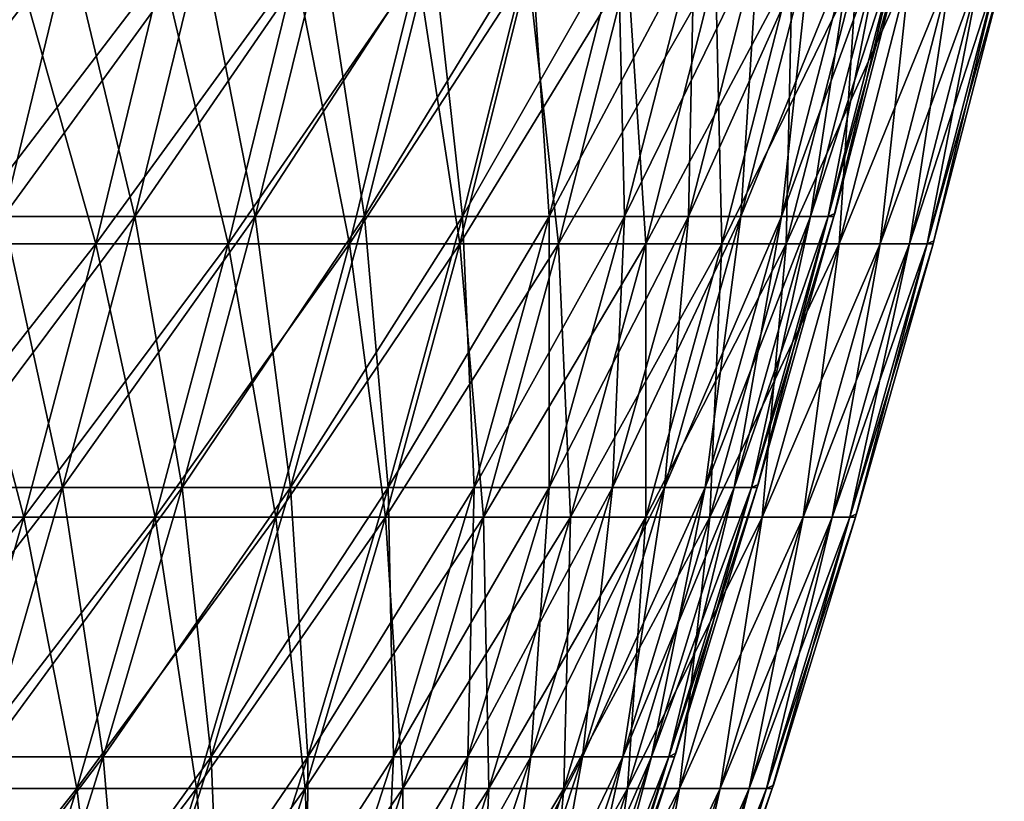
# Model space of a CAD drawing. Header units: millimetres. Extents: x -250 to 250, y -45 to 4150.
# Tile 795 of 805: x 223 to 243, y 4074 to 4089. Entities that reach past the tile are written whole.
import ezdxf

# ---------------------------------------------------------------- set-up
doc = ezdxf.new("R2010")
doc.units = ezdxf.units.MM
doc.header["$LTSCALE"] = 81.481481
for name, color, linetype in [('19', 7, 'CONTINUOUS'), ('20', 7, 'CONTINUOUS'), ('21', 7, 'CONTINUOUS'), ('22', 7, 'CONTINUOUS')]:
    doc.layers.add(name, color=color, linetype=linetype)

msp = doc.modelspace()

# ---------------------------------------------------------------- linework, layer by layer
at = {"layer": '19', "color": 7, "linetype": 'CONTINUOUS'}
for points in [[(224.977, 4084.507, -87.156), (222.186, 4084.507, -94.043), (226.271, 4089.852, -87.658), (224.977, 4084.507, -87.156)], [(226.271, 4089.852, -87.658), (222.186, 4084.507, -94.043), (223.464, 4089.852, -94.584), (226.271, 4089.852, -87.658)], [(227.554, 4084.507, -80.187), (224.977, 4084.507, -87.156), (228.863, 4089.852, -80.648), (227.554, 4084.507, -80.187)], [(228.863, 4089.852, -80.648), (224.977, 4084.507, -87.156), (226.271, 4089.852, -87.658), (228.863, 4089.852, -80.648)], [(229.915, 4084.507, -73.141), (227.554, 4084.507, -80.187), (231.238, 4089.852, -73.562), (229.915, 4084.507, -73.141)], [(231.238, 4089.852, -73.562), (227.554, 4084.507, -80.187), (228.863, 4089.852, -80.648), (231.238, 4089.852, -73.562)], [(232.059, 4084.507, -66.026), (229.915, 4084.507, -73.141), (233.393, 4089.852, -66.406), (232.059, 4084.507, -66.026)], [(233.393, 4089.852, -66.406), (229.915, 4084.507, -73.141), (231.238, 4089.852, -73.562), (233.393, 4089.852, -66.406)], [(233.982, 4084.507, -58.849), (232.059, 4084.507, -66.026), (235.328, 4089.852, -59.187), (233.982, 4084.507, -58.849)], [(235.328, 4089.852, -59.187), (232.059, 4084.507, -66.026), (233.393, 4089.852, -66.406), (235.328, 4089.852, -59.187)], [(235.683, 4084.507, -51.615), (233.982, 4084.507, -58.849), (237.039, 4089.852, -51.912), (235.683, 4084.507, -51.615)], [(237.039, 4089.852, -51.912), (233.982, 4084.507, -58.849), (235.328, 4089.852, -59.187), (237.039, 4089.852, -51.912)], [(237.161, 4084.507, -44.333), (235.683, 4084.507, -51.615), (238.525, 4089.852, -44.588), (237.161, 4084.507, -44.333)], [(238.525, 4089.852, -44.588), (235.683, 4084.507, -51.615), (237.039, 4089.852, -51.912), (238.525, 4089.852, -44.588)], [(238.414, 4084.507, -37.009), (237.161, 4084.507, -44.333), (239.785, 4089.852, -37.222), (238.414, 4084.507, -37.009)], [(239.785, 4089.852, -37.222), (237.161, 4084.507, -44.333), (238.525, 4089.852, -44.588), (239.785, 4089.852, -37.222)], [(239.44, 4084.507, -29.649), (238.414, 4084.507, -37.009), (240.817, 4089.852, -29.82), (239.44, 4084.507, -29.649)], [(240.817, 4089.852, -29.82), (238.414, 4084.507, -37.009), (239.785, 4089.852, -37.222), (240.817, 4089.852, -29.82)], [(240.24, 4084.507, -22.261), (239.44, 4084.507, -29.649), (241.622, 4089.852, -22.39), (240.24, 4084.507, -22.261)], [(241.622, 4089.852, -22.39), (239.44, 4084.507, -29.649), (240.817, 4089.852, -29.82), (241.622, 4089.852, -22.39)], [(240.811, 4084.507, -14.853), (240.24, 4084.507, -22.261), (242.196, 4089.852, -14.938), (240.811, 4084.507, -14.853)], [(242.196, 4089.852, -14.938), (240.24, 4084.507, -22.261), (241.622, 4089.852, -22.39), (242.196, 4089.852, -14.938)], [(241.154, 4084.507, -7.43), (240.811, 4084.507, -14.853), (242.542, 4089.852, -7.473), (241.154, 4084.507, -7.43)], [(242.542, 4089.852, -7.473), (240.811, 4084.507, -14.853), (242.196, 4089.852, -14.938), (242.542, 4089.852, -7.473)], [(241.285, 4084.566), (241.154, 4084.507, -7.43), (242.657, 4089.852), (241.285, 4084.566)], [(242.657, 4089.852), (241.154, 4084.507, -7.43), (242.542, 4089.852, -7.473), (242.657, 4089.852)], [(241.269, 4084.507), (241.154, 4084.507, -7.43), (241.285, 4084.566), (241.269, 4084.507)], [(223.573, 4079.194, -86.613), (220.799, 4079.194, -93.456), (224.977, 4084.507, -87.156), (223.573, 4079.194, -86.613)], [(224.977, 4084.507, -87.156), (220.799, 4079.194, -93.456), (222.186, 4084.507, -94.043), (224.977, 4084.507, -87.156)], [(226.134, 4079.194, -79.687), (223.573, 4079.194, -86.613), (227.554, 4084.507, -80.187), (226.134, 4079.194, -79.687)], [(227.554, 4084.507, -80.187), (223.573, 4079.194, -86.613), (224.977, 4084.507, -87.156), (227.554, 4084.507, -80.187)], [(228.481, 4079.194, -72.685), (226.134, 4079.194, -79.687), (229.915, 4084.507, -73.141), (228.481, 4079.194, -72.685)], [(229.915, 4084.507, -73.141), (226.134, 4079.194, -79.687), (227.554, 4084.507, -80.187), (229.915, 4084.507, -73.141)], [(230.611, 4079.194, -65.614), (228.481, 4079.194, -72.685), (232.059, 4084.507, -66.026), (230.611, 4079.194, -65.614)], [(232.059, 4084.507, -66.026), (228.481, 4079.194, -72.685), (229.915, 4084.507, -73.141), (232.059, 4084.507, -66.026)], [(232.522, 4079.194, -58.482), (230.611, 4079.194, -65.614), (233.982, 4084.507, -58.849), (232.522, 4079.194, -58.482)], [(233.982, 4084.507, -58.849), (230.611, 4079.194, -65.614), (232.059, 4084.507, -66.026), (233.982, 4084.507, -58.849)], [(234.212, 4079.194, -51.293), (232.522, 4079.194, -58.482), (235.683, 4084.507, -51.615), (234.212, 4079.194, -51.293)], [(235.683, 4084.507, -51.615), (232.522, 4079.194, -58.482), (233.982, 4084.507, -58.849), (235.683, 4084.507, -51.615)], [(235.681, 4079.194, -44.056), (234.212, 4079.194, -51.293), (237.161, 4084.507, -44.333), (235.681, 4079.194, -44.056)], [(237.161, 4084.507, -44.333), (234.212, 4079.194, -51.293), (235.683, 4084.507, -51.615), (237.161, 4084.507, -44.333)], [(236.926, 4079.194, -36.778), (235.681, 4079.194, -44.056), (238.414, 4084.507, -37.009), (236.926, 4079.194, -36.778)], [(238.414, 4084.507, -37.009), (235.681, 4079.194, -44.056), (237.161, 4084.507, -44.333), (238.414, 4084.507, -37.009)], [(237.946, 4079.194, -29.464), (236.926, 4079.194, -36.778), (239.44, 4084.507, -29.649), (237.946, 4079.194, -29.464)], [(239.44, 4084.507, -29.649), (236.926, 4079.194, -36.778), (238.414, 4084.507, -37.009), (239.44, 4084.507, -29.649)], [(238.741, 4079.194, -22.123), (237.946, 4079.194, -29.464), (240.24, 4084.507, -22.261), (238.741, 4079.194, -22.123)], [(240.24, 4084.507, -22.261), (237.946, 4079.194, -29.464), (239.44, 4084.507, -29.649), (240.24, 4084.507, -22.261)], [(239.309, 4079.194, -14.76), (238.741, 4079.194, -22.123), (240.811, 4084.507, -14.853), (239.309, 4079.194, -14.76)], [(240.811, 4084.507, -14.853), (238.741, 4079.194, -22.123), (240.24, 4084.507, -22.261), (240.811, 4084.507, -14.853)], [(239.65, 4079.194, -7.384), (239.309, 4079.194, -14.76), (241.154, 4084.507, -7.43), (239.65, 4079.194, -7.384)], [(241.154, 4084.507, -7.43), (239.309, 4079.194, -14.76), (240.811, 4084.507, -14.853), (241.154, 4084.507, -7.43)], [(239.782, 4079.257), (239.65, 4079.194, -7.384), (241.269, 4084.507), (239.782, 4079.257)], [(241.269, 4084.507), (239.65, 4079.194, -7.384), (241.154, 4084.507, -7.43), (241.269, 4084.507)], [(239.763, 4079.194), (239.65, 4079.194, -7.384), (239.782, 4079.257), (239.763, 4079.194)], [(222.06, 4073.915, -86.026), (219.305, 4073.915, -92.824), (223.573, 4079.194, -86.613), (222.06, 4073.915, -86.026)], [(223.573, 4079.194, -86.613), (219.305, 4073.915, -92.824), (220.799, 4079.194, -93.456), (223.573, 4079.194, -86.613)], [(224.604, 4073.915, -79.147), (222.06, 4073.915, -86.026), (226.134, 4079.194, -79.687), (224.604, 4073.915, -79.147)], [(226.134, 4079.194, -79.687), (222.06, 4073.915, -86.026), (223.573, 4079.194, -86.613), (226.134, 4079.194, -79.687)], [(226.934, 4073.915, -72.193), (224.604, 4073.915, -79.147), (228.481, 4079.194, -72.685), (226.934, 4073.915, -72.193)], [(228.481, 4079.194, -72.685), (224.604, 4073.915, -79.147), (226.134, 4079.194, -79.687), (228.481, 4079.194, -72.685)], [(229.05, 4073.915, -65.17), (226.934, 4073.915, -72.193), (230.611, 4079.194, -65.614), (229.05, 4073.915, -65.17)], [(230.611, 4079.194, -65.614), (226.934, 4073.915, -72.193), (228.481, 4079.194, -72.685), (230.611, 4079.194, -65.614)], [(230.948, 4073.915, -58.086), (229.05, 4073.915, -65.17), (232.522, 4079.194, -58.482), (230.948, 4073.915, -58.086)], [(232.522, 4079.194, -58.482), (229.05, 4073.915, -65.17), (230.611, 4079.194, -65.614), (232.522, 4079.194, -58.482)], [(232.627, 4073.915, -50.946), (230.948, 4073.915, -58.086), (234.212, 4079.194, -51.293), (232.627, 4073.915, -50.946)], [(234.212, 4079.194, -51.293), (230.948, 4073.915, -58.086), (232.522, 4079.194, -58.482), (234.212, 4079.194, -51.293)], [(234.086, 4073.915, -43.758), (232.627, 4073.915, -50.946), (235.681, 4079.194, -44.056), (234.086, 4073.915, -43.758)], [(235.681, 4079.194, -44.056), (232.627, 4073.915, -50.946), (234.212, 4079.194, -51.293), (235.681, 4079.194, -44.056)], [(235.323, 4073.915, -36.529), (234.086, 4073.915, -43.758), (236.926, 4079.194, -36.778), (235.323, 4073.915, -36.529)], [(236.926, 4079.194, -36.778), (234.086, 4073.915, -43.758), (235.681, 4079.194, -44.056), (236.926, 4079.194, -36.778)], [(236.336, 4073.915, -29.265), (235.323, 4073.915, -36.529), (237.946, 4079.194, -29.464), (236.336, 4073.915, -29.265)], [(237.946, 4079.194, -29.464), (235.323, 4073.915, -36.529), (236.926, 4079.194, -36.778), (237.946, 4079.194, -29.464)], [(237.125, 4073.915, -21.973), (236.336, 4073.915, -29.265), (238.741, 4079.194, -22.123), (237.125, 4073.915, -21.973)], [(238.741, 4079.194, -22.123), (236.336, 4073.915, -29.265), (237.946, 4079.194, -29.464), (238.741, 4079.194, -22.123)], [(237.689, 4073.915, -14.66), (237.125, 4073.915, -21.973), (239.309, 4079.194, -14.76), (237.689, 4073.915, -14.66)], [(239.309, 4079.194, -14.76), (237.125, 4073.915, -21.973), (238.741, 4079.194, -22.123), (239.309, 4079.194, -14.76)], [(238.028, 4073.915, -7.334), (237.689, 4073.915, -14.66), (239.65, 4079.194, -7.384), (238.028, 4073.915, -7.334)], [(239.65, 4079.194, -7.384), (237.689, 4073.915, -14.66), (239.309, 4079.194, -14.76), (239.65, 4079.194, -7.384)], [(238.163, 4073.983), (238.028, 4073.915, -7.334), (239.763, 4079.194), (238.163, 4073.983)], [(239.763, 4079.194), (238.028, 4073.915, -7.334), (239.65, 4079.194, -7.384), (239.763, 4079.194)], [(222.964, 4068.673, -78.569), (220.438, 4068.673, -85.398), (224.604, 4073.915, -79.147), (222.964, 4068.673, -78.569)], [(224.604, 4073.915, -79.147), (220.438, 4068.673, -85.398), (222.06, 4073.915, -86.026), (224.604, 4073.915, -79.147)], [(225.278, 4068.673, -71.666), (222.964, 4068.673, -78.569), (226.934, 4073.915, -72.193), (225.278, 4068.673, -71.666)], [(226.934, 4073.915, -72.193), (222.964, 4068.673, -78.569), (224.604, 4073.915, -79.147), (226.934, 4073.915, -72.193)], [(227.378, 4068.673, -64.695), (225.278, 4068.673, -71.666), (229.05, 4073.915, -65.17), (227.378, 4068.673, -64.695)], [(229.05, 4073.915, -65.17), (225.278, 4068.673, -71.666), (226.934, 4073.915, -72.193), (229.05, 4073.915, -65.17)], [(229.262, 4068.673, -57.662), (227.378, 4068.673, -64.695), (230.948, 4073.915, -58.086), (229.262, 4068.673, -57.662)], [(230.948, 4073.915, -58.086), (227.378, 4068.673, -64.695), (229.05, 4073.915, -65.17), (230.948, 4073.915, -58.086)], [(230.929, 4068.673, -50.574), (229.262, 4068.673, -57.662), (232.627, 4073.915, -50.946), (230.929, 4068.673, -50.574)], [(232.627, 4073.915, -50.946), (229.262, 4068.673, -57.662), (230.948, 4073.915, -58.086), (232.627, 4073.915, -50.946)], [(232.377, 4068.673, -43.439), (230.929, 4068.673, -50.574), (234.086, 4073.915, -43.758), (232.377, 4068.673, -43.439)], [(234.086, 4073.915, -43.758), (230.929, 4068.673, -50.574), (232.627, 4073.915, -50.946), (234.086, 4073.915, -43.758)], [(233.604, 4068.673, -36.262), (232.377, 4068.673, -43.439), (235.323, 4073.915, -36.529), (233.604, 4068.673, -36.262)], [(235.323, 4073.915, -36.529), (232.377, 4068.673, -43.439), (234.086, 4073.915, -43.758), (235.323, 4073.915, -36.529)], [(234.61, 4068.673, -29.051), (233.604, 4068.673, -36.262), (236.336, 4073.915, -29.265), (234.61, 4068.673, -29.051)], [(236.336, 4073.915, -29.265), (233.604, 4068.673, -36.262), (235.323, 4073.915, -36.529), (236.336, 4073.915, -29.265)], [(235.394, 4068.673, -21.812), (234.61, 4068.673, -29.051), (237.125, 4073.915, -21.973), (235.394, 4068.673, -21.812)], [(237.125, 4073.915, -21.973), (234.61, 4068.673, -29.051), (236.336, 4073.915, -29.265), (237.125, 4073.915, -21.973)], [(235.954, 4068.673, -14.553), (235.394, 4068.673, -21.812), (237.689, 4073.915, -14.66), (235.954, 4068.673, -14.553)], [(237.689, 4073.915, -14.66), (235.394, 4068.673, -21.812), (237.125, 4073.915, -21.973), (237.689, 4073.915, -14.66)], [(236.29, 4068.673, -7.28), (235.954, 4068.673, -14.553), (238.028, 4073.915, -7.334), (236.29, 4068.673, -7.28)], [(238.028, 4073.915, -7.334), (235.954, 4068.673, -14.553), (237.689, 4073.915, -14.66), (238.028, 4073.915, -7.334)], [(236.427, 4068.746), (236.29, 4068.673, -7.28), (238.141, 4073.915), (236.427, 4068.746)], [(238.141, 4073.915), (236.29, 4068.673, -7.28), (238.028, 4073.915, -7.334), (238.141, 4073.915)], [(238.141, 4073.915), (238.028, 4073.915, -7.334), (238.163, 4073.983), (238.141, 4073.915)]]:
    msp.add_3dface(points, dxfattribs=at)
at = {"layer": '20', "color": 7, "linetype": 'CONTINUOUS'}
for points in [[(222.186, 4084.507, 94.043), (224.977, 4084.507, 87.156), (223.464, 4089.852, 94.584), (222.186, 4084.507, 94.043)], [(223.464, 4089.852, 94.584), (224.977, 4084.507, 87.156), (226.271, 4089.852, 87.658), (223.464, 4089.852, 94.584)], [(224.977, 4084.507, 87.156), (227.554, 4084.507, 80.187), (226.271, 4089.852, 87.658), (224.977, 4084.507, 87.156)], [(226.271, 4089.852, 87.658), (227.554, 4084.507, 80.187), (228.863, 4089.852, 80.648), (226.271, 4089.852, 87.658)], [(227.554, 4084.507, 80.187), (229.915, 4084.507, 73.141), (228.863, 4089.852, 80.648), (227.554, 4084.507, 80.187)], [(228.863, 4089.852, 80.648), (229.915, 4084.507, 73.141), (231.238, 4089.852, 73.562), (228.863, 4089.852, 80.648)], [(229.915, 4084.507, 73.141), (232.059, 4084.507, 66.026), (231.238, 4089.852, 73.562), (229.915, 4084.507, 73.141)], [(231.238, 4089.852, 73.562), (232.059, 4084.507, 66.026), (233.393, 4089.852, 66.406), (231.238, 4089.852, 73.562)], [(232.059, 4084.507, 66.026), (233.982, 4084.507, 58.849), (233.393, 4089.852, 66.406), (232.059, 4084.507, 66.026)], [(233.393, 4089.852, 66.406), (233.982, 4084.507, 58.849), (235.328, 4089.852, 59.187), (233.393, 4089.852, 66.406)], [(233.982, 4084.507, 58.849), (235.683, 4084.507, 51.615), (235.328, 4089.852, 59.187), (233.982, 4084.507, 58.849)], [(235.328, 4089.852, 59.187), (235.683, 4084.507, 51.615), (237.039, 4089.852, 51.912), (235.328, 4089.852, 59.187)], [(235.683, 4084.507, 51.615), (237.161, 4084.507, 44.333), (237.039, 4089.852, 51.912), (235.683, 4084.507, 51.615)], [(237.039, 4089.852, 51.912), (237.161, 4084.507, 44.333), (238.525, 4089.852, 44.588), (237.039, 4089.852, 51.912)], [(237.161, 4084.507, 44.333), (238.414, 4084.507, 37.009), (238.525, 4089.852, 44.588), (237.161, 4084.507, 44.333)], [(238.414, 4084.507, 37.009), (239.44, 4084.507, 29.649), (239.785, 4089.852, 37.222), (238.414, 4084.507, 37.009)], [(238.525, 4089.852, 44.588), (238.414, 4084.507, 37.009), (239.785, 4089.852, 37.222), (238.525, 4089.852, 44.588)], [(239.44, 4084.507, 29.649), (240.24, 4084.507, 22.261), (240.817, 4089.852, 29.82), (239.44, 4084.507, 29.649)], [(239.785, 4089.852, 37.222), (239.44, 4084.507, 29.649), (240.817, 4089.852, 29.82), (239.785, 4089.852, 37.222)], [(240.24, 4084.507, 22.261), (240.811, 4084.507, 14.853), (241.622, 4089.852, 22.39), (240.24, 4084.507, 22.261)], [(240.817, 4089.852, 29.82), (240.24, 4084.507, 22.261), (241.622, 4089.852, 22.39), (240.817, 4089.852, 29.82)], [(240.811, 4084.507, 14.853), (241.154, 4084.507, 7.43), (242.196, 4089.852, 14.938), (240.811, 4084.507, 14.853)], [(241.622, 4089.852, 22.39), (240.811, 4084.507, 14.853), (242.196, 4089.852, 14.938), (241.622, 4089.852, 22.39)], [(241.154, 4084.507, 7.43), (241.269, 4084.507), (242.542, 4089.852, 7.473), (241.154, 4084.507, 7.43)], [(242.196, 4089.852, 14.938), (241.154, 4084.507, 7.43), (242.542, 4089.852, 7.473), (242.196, 4089.852, 14.938)], [(241.269, 4084.507), (241.285, 4084.566), (242.542, 4089.852, 7.473), (241.269, 4084.507)], [(241.285, 4084.566), (242.657, 4089.852), (242.542, 4089.852, 7.473), (241.285, 4084.566)], [(220.799, 4079.194, 93.456), (223.573, 4079.194, 86.613), (222.186, 4084.507, 94.043), (220.799, 4079.194, 93.456)], [(222.186, 4084.507, 94.043), (223.573, 4079.194, 86.613), (224.977, 4084.507, 87.156), (222.186, 4084.507, 94.043)], [(223.573, 4079.194, 86.613), (226.134, 4079.194, 79.687), (224.977, 4084.507, 87.156), (223.573, 4079.194, 86.613)], [(224.977, 4084.507, 87.156), (226.134, 4079.194, 79.687), (227.554, 4084.507, 80.187), (224.977, 4084.507, 87.156)], [(226.134, 4079.194, 79.687), (228.481, 4079.194, 72.685), (227.554, 4084.507, 80.187), (226.134, 4079.194, 79.687)], [(227.554, 4084.507, 80.187), (228.481, 4079.194, 72.685), (229.915, 4084.507, 73.141), (227.554, 4084.507, 80.187)], [(228.481, 4079.194, 72.685), (230.611, 4079.194, 65.614), (229.915, 4084.507, 73.141), (228.481, 4079.194, 72.685)], [(229.915, 4084.507, 73.141), (230.611, 4079.194, 65.614), (232.059, 4084.507, 66.026), (229.915, 4084.507, 73.141)], [(230.611, 4079.194, 65.614), (232.522, 4079.194, 58.482), (232.059, 4084.507, 66.026), (230.611, 4079.194, 65.614)], [(232.059, 4084.507, 66.026), (232.522, 4079.194, 58.482), (233.982, 4084.507, 58.849), (232.059, 4084.507, 66.026)], [(232.522, 4079.194, 58.482), (234.212, 4079.194, 51.293), (233.982, 4084.507, 58.849), (232.522, 4079.194, 58.482)], [(233.982, 4084.507, 58.849), (234.212, 4079.194, 51.293), (235.683, 4084.507, 51.615), (233.982, 4084.507, 58.849)], [(234.212, 4079.194, 51.293), (235.681, 4079.194, 44.056), (235.683, 4084.507, 51.615), (234.212, 4079.194, 51.293)], [(235.681, 4079.194, 44.056), (236.926, 4079.194, 36.778), (237.161, 4084.507, 44.333), (235.681, 4079.194, 44.056)], [(235.683, 4084.507, 51.615), (235.681, 4079.194, 44.056), (237.161, 4084.507, 44.333), (235.683, 4084.507, 51.615)], [(236.926, 4079.194, 36.778), (237.946, 4079.194, 29.464), (238.414, 4084.507, 37.009), (236.926, 4079.194, 36.778)], [(237.161, 4084.507, 44.333), (236.926, 4079.194, 36.778), (238.414, 4084.507, 37.009), (237.161, 4084.507, 44.333)], [(237.946, 4079.194, 29.464), (238.741, 4079.194, 22.123), (239.44, 4084.507, 29.649), (237.946, 4079.194, 29.464)], [(238.414, 4084.507, 37.009), (237.946, 4079.194, 29.464), (239.44, 4084.507, 29.649), (238.414, 4084.507, 37.009)], [(238.741, 4079.194, 22.123), (239.309, 4079.194, 14.76), (240.24, 4084.507, 22.261), (238.741, 4079.194, 22.123)], [(239.44, 4084.507, 29.649), (238.741, 4079.194, 22.123), (240.24, 4084.507, 22.261), (239.44, 4084.507, 29.649)], [(239.309, 4079.194, 14.76), (239.65, 4079.194, 7.384), (240.811, 4084.507, 14.853), (239.309, 4079.194, 14.76)], [(240.24, 4084.507, 22.261), (239.309, 4079.194, 14.76), (240.811, 4084.507, 14.853), (240.24, 4084.507, 22.261)], [(239.65, 4079.194, 7.384), (239.763, 4079.194), (241.154, 4084.507, 7.43), (239.65, 4079.194, 7.384)], [(240.811, 4084.507, 14.853), (239.65, 4079.194, 7.384), (241.154, 4084.507, 7.43), (240.811, 4084.507, 14.853)], [(239.763, 4079.194), (239.782, 4079.257), (241.154, 4084.507, 7.43), (239.763, 4079.194)], [(239.782, 4079.257), (241.269, 4084.507), (241.154, 4084.507, 7.43), (239.782, 4079.257)], [(220.799, 4079.194, 93.456), (222.06, 4073.915, 86.026), (223.573, 4079.194, 86.613), (220.799, 4079.194, 93.456)], [(222.06, 4073.915, 86.026), (224.604, 4073.915, 79.147), (223.573, 4079.194, 86.613), (222.06, 4073.915, 86.026)], [(223.573, 4079.194, 86.613), (224.604, 4073.915, 79.147), (226.134, 4079.194, 79.687), (223.573, 4079.194, 86.613)], [(224.604, 4073.915, 79.147), (226.934, 4073.915, 72.193), (226.134, 4079.194, 79.687), (224.604, 4073.915, 79.147)], [(226.134, 4079.194, 79.687), (226.934, 4073.915, 72.193), (228.481, 4079.194, 72.685), (226.134, 4079.194, 79.687)], [(226.934, 4073.915, 72.193), (229.05, 4073.915, 65.17), (228.481, 4079.194, 72.685), (226.934, 4073.915, 72.193)], [(228.481, 4079.194, 72.685), (229.05, 4073.915, 65.17), (230.611, 4079.194, 65.614), (228.481, 4079.194, 72.685)], [(229.05, 4073.915, 65.17), (230.948, 4073.915, 58.086), (230.611, 4079.194, 65.614), (229.05, 4073.915, 65.17)], [(230.611, 4079.194, 65.614), (230.948, 4073.915, 58.086), (232.522, 4079.194, 58.482), (230.611, 4079.194, 65.614)], [(230.948, 4073.915, 58.086), (232.627, 4073.915, 50.946), (232.522, 4079.194, 58.482), (230.948, 4073.915, 58.086)], [(232.522, 4079.194, 58.482), (232.627, 4073.915, 50.946), (234.212, 4079.194, 51.293), (232.522, 4079.194, 58.482)], [(232.627, 4073.915, 50.946), (234.086, 4073.915, 43.758), (234.212, 4079.194, 51.293), (232.627, 4073.915, 50.946)], [(234.086, 4073.915, 43.758), (235.323, 4073.915, 36.529), (235.681, 4079.194, 44.056), (234.086, 4073.915, 43.758)], [(234.212, 4079.194, 51.293), (234.086, 4073.915, 43.758), (235.681, 4079.194, 44.056), (234.212, 4079.194, 51.293)], [(235.323, 4073.915, 36.529), (236.336, 4073.915, 29.265), (236.926, 4079.194, 36.778), (235.323, 4073.915, 36.529)], [(235.681, 4079.194, 44.056), (235.323, 4073.915, 36.529), (236.926, 4079.194, 36.778), (235.681, 4079.194, 44.056)], [(236.336, 4073.915, 29.265), (237.125, 4073.915, 21.973), (237.946, 4079.194, 29.464), (236.336, 4073.915, 29.265)], [(236.926, 4079.194, 36.778), (236.336, 4073.915, 29.265), (237.946, 4079.194, 29.464), (236.926, 4079.194, 36.778)], [(237.125, 4073.915, 21.973), (237.689, 4073.915, 14.66), (238.741, 4079.194, 22.123), (237.125, 4073.915, 21.973)], [(237.946, 4079.194, 29.464), (237.125, 4073.915, 21.973), (238.741, 4079.194, 22.123), (237.946, 4079.194, 29.464)], [(237.689, 4073.915, 14.66), (238.028, 4073.915, 7.334), (239.309, 4079.194, 14.76), (237.689, 4073.915, 14.66)], [(238.741, 4079.194, 22.123), (237.689, 4073.915, 14.66), (239.309, 4079.194, 14.76), (238.741, 4079.194, 22.123)], [(238.028, 4073.915, 7.334), (238.141, 4073.915), (239.65, 4079.194, 7.384), (238.028, 4073.915, 7.334)], [(239.309, 4079.194, 14.76), (238.028, 4073.915, 7.334), (239.65, 4079.194, 7.384), (239.309, 4079.194, 14.76)], [(238.141, 4073.915), (238.163, 4073.983), (239.65, 4079.194, 7.384), (238.141, 4073.915)], [(238.163, 4073.983), (239.763, 4079.194), (239.65, 4079.194, 7.384), (238.163, 4073.983)], [(222.06, 4073.915, 86.026), (222.964, 4068.673, 78.569), (224.604, 4073.915, 79.147), (222.06, 4073.915, 86.026)], [(222.964, 4068.673, 78.569), (225.278, 4068.673, 71.666), (224.604, 4073.915, 79.147), (222.964, 4068.673, 78.569)], [(224.604, 4073.915, 79.147), (225.278, 4068.673, 71.666), (226.934, 4073.915, 72.193), (224.604, 4073.915, 79.147)], [(225.278, 4068.673, 71.666), (227.378, 4068.673, 64.695), (226.934, 4073.915, 72.193), (225.278, 4068.673, 71.666)], [(226.934, 4073.915, 72.193), (227.378, 4068.673, 64.695), (229.05, 4073.915, 65.17), (226.934, 4073.915, 72.193)], [(227.378, 4068.673, 64.695), (229.262, 4068.673, 57.662), (229.05, 4073.915, 65.17), (227.378, 4068.673, 64.695)], [(229.05, 4073.915, 65.17), (229.262, 4068.673, 57.662), (230.948, 4073.915, 58.086), (229.05, 4073.915, 65.17)], [(229.262, 4068.673, 57.662), (230.929, 4068.673, 50.574), (230.948, 4073.915, 58.086), (229.262, 4068.673, 57.662)], [(230.929, 4068.673, 50.574), (232.377, 4068.673, 43.439), (232.627, 4073.915, 50.946), (230.929, 4068.673, 50.574)], [(230.948, 4073.915, 58.086), (230.929, 4068.673, 50.574), (232.627, 4073.915, 50.946), (230.948, 4073.915, 58.086)], [(232.377, 4068.673, 43.439), (233.604, 4068.673, 36.262), (234.086, 4073.915, 43.758), (232.377, 4068.673, 43.439)], [(232.627, 4073.915, 50.946), (232.377, 4068.673, 43.439), (234.086, 4073.915, 43.758), (232.627, 4073.915, 50.946)], [(233.604, 4068.673, 36.262), (234.61, 4068.673, 29.051), (235.323, 4073.915, 36.529), (233.604, 4068.673, 36.262)], [(234.086, 4073.915, 43.758), (233.604, 4068.673, 36.262), (235.323, 4073.915, 36.529), (234.086, 4073.915, 43.758)], [(234.61, 4068.673, 29.051), (235.394, 4068.673, 21.812), (236.336, 4073.915, 29.265), (234.61, 4068.673, 29.051)], [(235.323, 4073.915, 36.529), (234.61, 4068.673, 29.051), (236.336, 4073.915, 29.265), (235.323, 4073.915, 36.529)], [(235.394, 4068.673, 21.812), (235.954, 4068.673, 14.553), (237.125, 4073.915, 21.973), (235.394, 4068.673, 21.812)], [(236.336, 4073.915, 29.265), (235.394, 4068.673, 21.812), (237.125, 4073.915, 21.973), (236.336, 4073.915, 29.265)], [(235.954, 4068.673, 14.553), (236.29, 4068.673, 7.28), (237.689, 4073.915, 14.66), (235.954, 4068.673, 14.553)], [(237.125, 4073.915, 21.973), (235.954, 4068.673, 14.553), (237.689, 4073.915, 14.66), (237.125, 4073.915, 21.973)], [(236.29, 4068.673, 7.28), (236.402, 4068.673), (238.028, 4073.915, 7.334), (236.29, 4068.673, 7.28)], [(237.689, 4073.915, 14.66), (236.29, 4068.673, 7.28), (238.028, 4073.915, 7.334), (237.689, 4073.915, 14.66)], [(236.402, 4068.673), (236.427, 4068.746), (238.028, 4073.915, 7.334), (236.402, 4068.673)], [(236.427, 4068.746), (238.141, 4073.915), (238.028, 4073.915, 7.334), (236.427, 4068.746)]]:
    msp.add_3dface(points, dxfattribs=at)
at = {"layer": '21', "color": 7, "linetype": 'CONTINUOUS'}
for points in [[(223.179, 4085.04, 86.46), (220.411, 4085.04, 93.292), (224.462, 4090.342, 86.957), (223.179, 4085.04, 86.46)], [(224.462, 4090.342, 86.957), (220.411, 4085.04, 93.292), (221.678, 4090.342, 93.828), (224.462, 4090.342, 86.957)], [(225.736, 4085.04, 79.546), (223.179, 4085.04, 86.46), (227.034, 4090.342, 80.004), (225.736, 4085.04, 79.546)], [(227.034, 4090.342, 80.004), (223.179, 4085.04, 86.46), (224.462, 4090.342, 86.957), (227.034, 4090.342, 80.004)], [(228.078, 4085.04, 72.557), (225.736, 4085.04, 79.546), (229.39, 4090.342, 72.974), (228.078, 4085.04, 72.557)], [(229.39, 4090.342, 72.974), (225.736, 4085.04, 79.546), (227.034, 4090.342, 80.004), (229.39, 4090.342, 72.974)], [(230.204, 4085.04, 65.499), (228.078, 4085.04, 72.557), (231.528, 4090.342, 65.875), (230.204, 4085.04, 65.499)], [(231.528, 4090.342, 65.875), (228.078, 4085.04, 72.557), (229.39, 4090.342, 72.974), (231.528, 4090.342, 65.875)], [(232.112, 4085.04, 58.379), (230.204, 4085.04, 65.499), (233.447, 4090.342, 58.714), (232.112, 4085.04, 58.379)], [(233.447, 4090.342, 58.714), (230.204, 4085.04, 65.499), (231.528, 4090.342, 65.875), (233.447, 4090.342, 58.714)], [(233.8, 4085.04, 51.203), (232.112, 4085.04, 58.379), (235.144, 4090.342, 51.497), (233.8, 4085.04, 51.203)], [(235.144, 4090.342, 51.497), (232.112, 4085.04, 58.379), (233.447, 4090.342, 58.714), (235.144, 4090.342, 51.497)], [(235.266, 4085.04, 43.979), (233.8, 4085.04, 51.203), (236.619, 4090.342, 44.232), (235.266, 4085.04, 43.979)], [(236.619, 4090.342, 44.232), (233.8, 4085.04, 51.203), (235.144, 4090.342, 51.497), (236.619, 4090.342, 44.232)], [(236.509, 4085.04, 36.713), (235.266, 4085.04, 43.979), (237.869, 4090.342, 36.924), (236.509, 4085.04, 36.713)], [(237.869, 4090.342, 36.924), (235.266, 4085.04, 43.979), (236.619, 4090.342, 44.232), (237.869, 4090.342, 36.924)], [(237.527, 4085.04, 29.412), (236.509, 4085.04, 36.713), (238.893, 4090.342, 29.581), (237.527, 4085.04, 29.412)], [(238.893, 4090.342, 29.581), (236.509, 4085.04, 36.713), (237.869, 4090.342, 36.924), (238.893, 4090.342, 29.581)], [(238.32, 4085.04, 22.084), (237.527, 4085.04, 29.412), (239.691, 4090.342, 22.211), (238.32, 4085.04, 22.084)], [(239.691, 4090.342, 22.211), (237.527, 4085.04, 29.412), (238.893, 4090.342, 29.581), (239.691, 4090.342, 22.211)], [(238.887, 4085.04, 14.734), (238.32, 4085.04, 22.084), (240.261, 4090.342, 14.819), (238.887, 4085.04, 14.734)], [(240.261, 4090.342, 14.819), (238.32, 4085.04, 22.084), (239.691, 4090.342, 22.211), (240.261, 4090.342, 14.819)], [(239.228, 4085.04, 7.371), (238.887, 4085.04, 14.734), (240.603, 4090.342, 7.413), (239.228, 4085.04, 7.371)], [(240.603, 4090.342, 7.413), (238.887, 4085.04, 14.734), (240.261, 4090.342, 14.819), (240.603, 4090.342, 7.413)], [(239.357, 4085.098), (239.228, 4085.04, 7.371), (240.717, 4090.342), (239.357, 4085.098)], [(240.717, 4090.342), (239.228, 4085.04, 7.371), (240.603, 4090.342, 7.413), (240.717, 4090.342)], [(224.327, 4079.77, 79.05), (221.787, 4079.77, 85.921), (225.736, 4085.04, 79.546), (224.327, 4079.77, 79.05)], [(225.736, 4085.04, 79.546), (221.787, 4079.77, 85.921), (223.179, 4085.04, 86.46), (225.736, 4085.04, 79.546)], [(226.655, 4079.77, 72.104), (224.327, 4079.77, 79.05), (228.078, 4085.04, 72.557), (226.655, 4079.77, 72.104)], [(228.078, 4085.04, 72.557), (224.327, 4079.77, 79.05), (225.736, 4085.04, 79.546), (228.078, 4085.04, 72.557)], [(228.768, 4079.77, 65.09), (226.655, 4079.77, 72.104), (230.204, 4085.04, 65.499), (228.768, 4079.77, 65.09)], [(230.204, 4085.04, 65.499), (226.655, 4079.77, 72.104), (228.078, 4085.04, 72.557), (230.204, 4085.04, 65.499)], [(230.664, 4079.77, 58.014), (228.768, 4079.77, 65.09), (232.112, 4085.04, 58.379), (230.664, 4079.77, 58.014)], [(232.112, 4085.04, 58.379), (228.768, 4079.77, 65.09), (230.204, 4085.04, 65.499), (232.112, 4085.04, 58.379)], [(232.341, 4079.77, 50.884), (230.664, 4079.77, 58.014), (233.8, 4085.04, 51.203), (232.341, 4079.77, 50.884)], [(233.8, 4085.04, 51.203), (230.664, 4079.77, 58.014), (232.112, 4085.04, 58.379), (233.8, 4085.04, 51.203)], [(233.798, 4079.77, 43.704), (232.341, 4079.77, 50.884), (235.266, 4085.04, 43.979), (233.798, 4079.77, 43.704)], [(235.266, 4085.04, 43.979), (232.341, 4079.77, 50.884), (233.8, 4085.04, 51.203), (235.266, 4085.04, 43.979)], [(235.033, 4079.77, 36.484), (233.798, 4079.77, 43.704), (236.509, 4085.04, 36.713), (235.033, 4079.77, 36.484)], [(236.509, 4085.04, 36.713), (233.798, 4079.77, 43.704), (235.266, 4085.04, 43.979), (236.509, 4085.04, 36.713)], [(236.045, 4079.77, 29.229), (235.033, 4079.77, 36.484), (237.527, 4085.04, 29.412), (236.045, 4079.77, 29.229)], [(237.527, 4085.04, 29.412), (235.033, 4079.77, 36.484), (236.509, 4085.04, 36.713), (237.527, 4085.04, 29.412)], [(236.833, 4079.77, 21.946), (236.045, 4079.77, 29.229), (238.32, 4085.04, 22.084), (236.833, 4079.77, 21.946)], [(238.32, 4085.04, 22.084), (236.045, 4079.77, 29.229), (237.527, 4085.04, 29.412), (238.32, 4085.04, 22.084)], [(237.397, 4079.77, 14.642), (236.833, 4079.77, 21.946), (238.887, 4085.04, 14.734), (237.397, 4079.77, 14.642)], [(238.887, 4085.04, 14.734), (236.833, 4079.77, 21.946), (238.32, 4085.04, 22.084), (238.887, 4085.04, 14.734)], [(237.735, 4079.77, 7.325), (237.397, 4079.77, 14.642), (239.228, 4085.04, 7.371), (237.735, 4079.77, 7.325)], [(239.228, 4085.04, 7.371), (237.397, 4079.77, 14.642), (238.887, 4085.04, 14.734), (239.228, 4085.04, 7.371)], [(237.867, 4079.832), (237.735, 4079.77, 7.325), (239.341, 4085.04), (237.867, 4079.832)], [(239.341, 4085.04), (237.735, 4079.77, 7.325), (239.228, 4085.04, 7.371), (239.341, 4085.04)], [(239.341, 4085.04), (239.228, 4085.04, 7.371), (239.357, 4085.098), (239.341, 4085.04)], [(237.848, 4079.77), (237.735, 4079.77, 7.325), (237.867, 4079.832), (237.848, 4079.77)], [(222.81, 4074.534, 78.515), (220.286, 4074.534, 85.339), (224.327, 4079.77, 79.05), (222.81, 4074.534, 78.515)], [(224.327, 4079.77, 79.05), (220.286, 4074.534, 85.339), (221.787, 4079.77, 85.921), (224.327, 4079.77, 79.05)], [(225.122, 4074.534, 71.616), (222.81, 4074.534, 78.515), (226.655, 4079.77, 72.104), (225.122, 4074.534, 71.616)], [(226.655, 4079.77, 72.104), (222.81, 4074.534, 78.515), (224.327, 4079.77, 79.05), (226.655, 4079.77, 72.104)], [(227.221, 4074.534, 64.65), (225.122, 4074.534, 71.616), (228.768, 4079.77, 65.09), (227.221, 4074.534, 64.65)], [(228.768, 4079.77, 65.09), (225.122, 4074.534, 71.616), (226.655, 4079.77, 72.104), (228.768, 4079.77, 65.09)], [(229.104, 4074.534, 57.622), (227.221, 4074.534, 64.65), (230.664, 4079.77, 58.014), (229.104, 4074.534, 57.622)], [(230.664, 4079.77, 58.014), (227.221, 4074.534, 64.65), (228.768, 4079.77, 65.09), (230.664, 4079.77, 58.014)], [(230.77, 4074.534, 50.539), (229.104, 4074.534, 57.622), (232.341, 4079.77, 50.884), (230.77, 4074.534, 50.539)], [(232.341, 4079.77, 50.884), (229.104, 4074.534, 57.622), (230.664, 4079.77, 58.014), (232.341, 4079.77, 50.884)], [(232.216, 4074.534, 43.409), (230.77, 4074.534, 50.539), (233.798, 4079.77, 43.704), (232.216, 4074.534, 43.409)], [(233.798, 4079.77, 43.704), (230.77, 4074.534, 50.539), (232.341, 4079.77, 50.884), (233.798, 4079.77, 43.704)], [(233.443, 4074.534, 36.237), (232.216, 4074.534, 43.409), (235.033, 4079.77, 36.484), (233.443, 4074.534, 36.237)], [(235.033, 4079.77, 36.484), (232.216, 4074.534, 43.409), (233.798, 4079.77, 43.704), (235.033, 4079.77, 36.484)], [(234.448, 4074.534, 29.031), (233.443, 4074.534, 36.237), (236.045, 4079.77, 29.229), (234.448, 4074.534, 29.031)], [(236.045, 4079.77, 29.229), (233.443, 4074.534, 36.237), (235.033, 4079.77, 36.484), (236.045, 4079.77, 29.229)], [(235.231, 4074.534, 21.797), (234.448, 4074.534, 29.031), (236.833, 4079.77, 21.946), (235.231, 4074.534, 21.797)], [(236.833, 4079.77, 21.946), (234.448, 4074.534, 29.031), (236.045, 4079.77, 29.229), (236.833, 4079.77, 21.946)], [(235.791, 4074.534, 14.543), (235.231, 4074.534, 21.797), (237.397, 4079.77, 14.642), (235.791, 4074.534, 14.543)], [(237.397, 4079.77, 14.642), (235.231, 4074.534, 21.797), (236.833, 4079.77, 21.946), (237.397, 4079.77, 14.642)], [(236.127, 4074.534, 7.275), (235.791, 4074.534, 14.543), (237.735, 4079.77, 7.325), (236.127, 4074.534, 7.275)], [(237.735, 4079.77, 7.325), (235.791, 4074.534, 14.543), (237.397, 4079.77, 14.642), (237.735, 4079.77, 7.325)], [(236.261, 4074.601), (236.127, 4074.534, 7.275), (237.848, 4079.77), (236.261, 4074.601)], [(237.848, 4079.77), (236.127, 4074.534, 7.275), (237.735, 4079.77, 7.325), (237.848, 4079.77)], [(236.239, 4074.534), (236.127, 4074.534, 7.275), (236.261, 4074.601), (236.239, 4074.534)], [(223.479, 4069.334, 71.094), (221.183, 4069.334, 77.942), (225.122, 4074.534, 71.616), (223.479, 4069.334, 71.094)], [(225.122, 4074.534, 71.616), (221.183, 4069.334, 77.942), (222.81, 4074.534, 78.515), (225.122, 4074.534, 71.616)], [(225.562, 4069.334, 64.178), (223.479, 4069.334, 71.094), (227.221, 4074.534, 64.65), (225.562, 4069.334, 64.178)], [(227.221, 4074.534, 64.65), (223.479, 4069.334, 71.094), (225.122, 4074.534, 71.616), (227.221, 4074.534, 64.65)], [(227.431, 4069.334, 57.201), (225.562, 4069.334, 64.178), (229.104, 4074.534, 57.622), (227.431, 4069.334, 57.201)], [(229.104, 4074.534, 57.622), (225.562, 4069.334, 64.178), (227.221, 4074.534, 64.65), (229.104, 4074.534, 57.622)], [(229.085, 4069.334, 50.17), (227.431, 4069.334, 57.201), (230.77, 4074.534, 50.539), (229.085, 4069.334, 50.17)], [(230.77, 4074.534, 50.539), (227.431, 4069.334, 57.201), (229.104, 4074.534, 57.622), (230.77, 4074.534, 50.539)], [(230.521, 4069.334, 43.092), (229.085, 4069.334, 50.17), (232.216, 4074.534, 43.409), (230.521, 4069.334, 43.092)], [(232.216, 4074.534, 43.409), (229.085, 4069.334, 50.17), (230.77, 4074.534, 50.539), (232.216, 4074.534, 43.409)], [(231.739, 4069.334, 35.973), (230.521, 4069.334, 43.092), (233.443, 4074.534, 36.237), (231.739, 4069.334, 35.973)], [(233.443, 4074.534, 36.237), (230.521, 4069.334, 43.092), (232.216, 4074.534, 43.409), (233.443, 4074.534, 36.237)], [(232.737, 4069.334, 28.819), (231.739, 4069.334, 35.973), (234.448, 4074.534, 29.031), (232.737, 4069.334, 28.819)], [(234.448, 4074.534, 29.031), (231.739, 4069.334, 35.973), (233.443, 4074.534, 36.237), (234.448, 4074.534, 29.031)], [(233.514, 4069.334, 21.638), (232.737, 4069.334, 28.819), (235.231, 4074.534, 21.797), (233.514, 4069.334, 21.638)], [(235.231, 4074.534, 21.797), (232.737, 4069.334, 28.819), (234.448, 4074.534, 29.031), (235.231, 4074.534, 21.797)], [(234.07, 4069.334, 14.437), (233.514, 4069.334, 21.638), (235.791, 4074.534, 14.543), (234.07, 4069.334, 14.437)], [(235.791, 4074.534, 14.543), (233.514, 4069.334, 21.638), (235.231, 4074.534, 21.797), (235.791, 4074.534, 14.543)], [(234.403, 4069.334, 7.222), (234.07, 4069.334, 14.437), (236.127, 4074.534, 7.275), (234.403, 4069.334, 7.222)], [(236.127, 4074.534, 7.275), (234.07, 4069.334, 14.437), (235.791, 4074.534, 14.543), (236.127, 4074.534, 7.275)], [(234.539, 4069.407), (234.403, 4069.334, 7.222), (236.239, 4074.534), (234.539, 4069.407)], [(236.239, 4074.534), (234.403, 4069.334, 7.222), (236.127, 4074.534, 7.275), (236.239, 4074.534)]]:
    msp.add_3dface(points, dxfattribs=at)
at = {"layer": '22', "color": 7, "linetype": 'CONTINUOUS'}
for points in [[(221.678, 4090.342, -93.828), (223.179, 4085.04, -86.46), (224.462, 4090.342, -86.957), (221.678, 4090.342, -93.828)], [(223.179, 4085.04, -86.46), (225.736, 4085.04, -79.546), (224.462, 4090.342, -86.957), (223.179, 4085.04, -86.46)], [(224.462, 4090.342, -86.957), (225.736, 4085.04, -79.546), (227.034, 4090.342, -80.004), (224.462, 4090.342, -86.957)], [(225.736, 4085.04, -79.546), (228.078, 4085.04, -72.557), (227.034, 4090.342, -80.004), (225.736, 4085.04, -79.546)], [(227.034, 4090.342, -80.004), (228.078, 4085.04, -72.557), (229.39, 4090.342, -72.974), (227.034, 4090.342, -80.004)], [(228.078, 4085.04, -72.557), (230.204, 4085.04, -65.499), (229.39, 4090.342, -72.974), (228.078, 4085.04, -72.557)], [(229.39, 4090.342, -72.974), (230.204, 4085.04, -65.499), (231.528, 4090.342, -65.875), (229.39, 4090.342, -72.974)], [(230.204, 4085.04, -65.499), (232.112, 4085.04, -58.379), (231.528, 4090.342, -65.875), (230.204, 4085.04, -65.499)], [(231.528, 4090.342, -65.875), (232.112, 4085.04, -58.379), (233.447, 4090.342, -58.714), (231.528, 4090.342, -65.875)], [(232.112, 4085.04, -58.379), (233.8, 4085.04, -51.203), (233.447, 4090.342, -58.714), (232.112, 4085.04, -58.379)], [(233.447, 4090.342, -58.714), (233.8, 4085.04, -51.203), (235.144, 4090.342, -51.497), (233.447, 4090.342, -58.714)], [(233.8, 4085.04, -51.203), (235.266, 4085.04, -43.979), (235.144, 4090.342, -51.497), (233.8, 4085.04, -51.203)], [(235.144, 4090.342, -51.497), (235.266, 4085.04, -43.979), (236.619, 4090.342, -44.232), (235.144, 4090.342, -51.497)], [(235.266, 4085.04, -43.979), (236.509, 4085.04, -36.713), (236.619, 4090.342, -44.232), (235.266, 4085.04, -43.979)], [(236.509, 4085.04, -36.713), (237.527, 4085.04, -29.412), (237.869, 4090.342, -36.924), (236.509, 4085.04, -36.713)], [(236.619, 4090.342, -44.232), (236.509, 4085.04, -36.713), (237.869, 4090.342, -36.924), (236.619, 4090.342, -44.232)], [(237.527, 4085.04, -29.412), (238.32, 4085.04, -22.084), (238.893, 4090.342, -29.581), (237.527, 4085.04, -29.412)], [(237.869, 4090.342, -36.924), (237.527, 4085.04, -29.412), (238.893, 4090.342, -29.581), (237.869, 4090.342, -36.924)], [(238.32, 4085.04, -22.084), (238.887, 4085.04, -14.734), (239.691, 4090.342, -22.211), (238.32, 4085.04, -22.084)], [(238.893, 4090.342, -29.581), (238.32, 4085.04, -22.084), (239.691, 4090.342, -22.211), (238.893, 4090.342, -29.581)], [(238.887, 4085.04, -14.734), (239.228, 4085.04, -7.371), (240.261, 4090.342, -14.819), (238.887, 4085.04, -14.734)], [(239.691, 4090.342, -22.211), (238.887, 4085.04, -14.734), (240.261, 4090.342, -14.819), (239.691, 4090.342, -22.211)], [(239.228, 4085.04, -7.371), (239.341, 4085.04), (240.603, 4090.342, -7.413), (239.228, 4085.04, -7.371)], [(240.261, 4090.342, -14.819), (239.228, 4085.04, -7.371), (240.603, 4090.342, -7.413), (240.261, 4090.342, -14.819)], [(239.341, 4085.04), (239.357, 4085.098), (240.603, 4090.342, -7.413), (239.341, 4085.04)], [(239.357, 4085.098), (240.717, 4090.342), (240.603, 4090.342, -7.413), (239.357, 4085.098)], [(221.787, 4079.77, -85.921), (224.327, 4079.77, -79.05), (223.179, 4085.04, -86.46), (221.787, 4079.77, -85.921)], [(223.179, 4085.04, -86.46), (224.327, 4079.77, -79.05), (225.736, 4085.04, -79.546), (223.179, 4085.04, -86.46)], [(224.327, 4079.77, -79.05), (226.655, 4079.77, -72.104), (225.736, 4085.04, -79.546), (224.327, 4079.77, -79.05)], [(225.736, 4085.04, -79.546), (226.655, 4079.77, -72.104), (228.078, 4085.04, -72.557), (225.736, 4085.04, -79.546)], [(226.655, 4079.77, -72.104), (228.768, 4079.77, -65.09), (228.078, 4085.04, -72.557), (226.655, 4079.77, -72.104)], [(228.078, 4085.04, -72.557), (228.768, 4079.77, -65.09), (230.204, 4085.04, -65.499), (228.078, 4085.04, -72.557)], [(228.768, 4079.77, -65.09), (230.664, 4079.77, -58.014), (230.204, 4085.04, -65.499), (228.768, 4079.77, -65.09)], [(230.204, 4085.04, -65.499), (230.664, 4079.77, -58.014), (232.112, 4085.04, -58.379), (230.204, 4085.04, -65.499)], [(230.664, 4079.77, -58.014), (232.341, 4079.77, -50.884), (232.112, 4085.04, -58.379), (230.664, 4079.77, -58.014)], [(232.112, 4085.04, -58.379), (232.341, 4079.77, -50.884), (233.8, 4085.04, -51.203), (232.112, 4085.04, -58.379)], [(232.341, 4079.77, -50.884), (233.798, 4079.77, -43.704), (233.8, 4085.04, -51.203), (232.341, 4079.77, -50.884)], [(233.798, 4079.77, -43.704), (235.033, 4079.77, -36.484), (235.266, 4085.04, -43.979), (233.798, 4079.77, -43.704)], [(233.8, 4085.04, -51.203), (233.798, 4079.77, -43.704), (235.266, 4085.04, -43.979), (233.8, 4085.04, -51.203)], [(235.033, 4079.77, -36.484), (236.045, 4079.77, -29.229), (236.509, 4085.04, -36.713), (235.033, 4079.77, -36.484)], [(235.266, 4085.04, -43.979), (235.033, 4079.77, -36.484), (236.509, 4085.04, -36.713), (235.266, 4085.04, -43.979)], [(236.045, 4079.77, -29.229), (236.833, 4079.77, -21.946), (237.527, 4085.04, -29.412), (236.045, 4079.77, -29.229)], [(236.509, 4085.04, -36.713), (236.045, 4079.77, -29.229), (237.527, 4085.04, -29.412), (236.509, 4085.04, -36.713)], [(236.833, 4079.77, -21.946), (237.397, 4079.77, -14.642), (238.32, 4085.04, -22.084), (236.833, 4079.77, -21.946)], [(237.527, 4085.04, -29.412), (236.833, 4079.77, -21.946), (238.32, 4085.04, -22.084), (237.527, 4085.04, -29.412)], [(237.397, 4079.77, -14.642), (237.735, 4079.77, -7.325), (238.887, 4085.04, -14.734), (237.397, 4079.77, -14.642)], [(238.32, 4085.04, -22.084), (237.397, 4079.77, -14.642), (238.887, 4085.04, -14.734), (238.32, 4085.04, -22.084)], [(237.735, 4079.77, -7.325), (237.848, 4079.77), (239.228, 4085.04, -7.371), (237.735, 4079.77, -7.325)], [(238.887, 4085.04, -14.734), (237.735, 4079.77, -7.325), (239.228, 4085.04, -7.371), (238.887, 4085.04, -14.734)], [(237.848, 4079.77), (237.867, 4079.832), (239.228, 4085.04, -7.371), (237.848, 4079.77)], [(237.867, 4079.832), (239.341, 4085.04), (239.228, 4085.04, -7.371), (237.867, 4079.832)], [(221.787, 4079.77, -85.921), (222.81, 4074.534, -78.515), (224.327, 4079.77, -79.05), (221.787, 4079.77, -85.921)], [(222.81, 4074.534, -78.515), (225.122, 4074.534, -71.616), (224.327, 4079.77, -79.05), (222.81, 4074.534, -78.515)], [(224.327, 4079.77, -79.05), (225.122, 4074.534, -71.616), (226.655, 4079.77, -72.104), (224.327, 4079.77, -79.05)], [(225.122, 4074.534, -71.616), (227.221, 4074.534, -64.65), (226.655, 4079.77, -72.104), (225.122, 4074.534, -71.616)], [(226.655, 4079.77, -72.104), (227.221, 4074.534, -64.65), (228.768, 4079.77, -65.09), (226.655, 4079.77, -72.104)], [(227.221, 4074.534, -64.65), (229.104, 4074.534, -57.622), (228.768, 4079.77, -65.09), (227.221, 4074.534, -64.65)], [(228.768, 4079.77, -65.09), (229.104, 4074.534, -57.622), (230.664, 4079.77, -58.014), (228.768, 4079.77, -65.09)], [(229.104, 4074.534, -57.622), (230.77, 4074.534, -50.539), (230.664, 4079.77, -58.014), (229.104, 4074.534, -57.622)], [(230.664, 4079.77, -58.014), (230.77, 4074.534, -50.539), (232.341, 4079.77, -50.884), (230.664, 4079.77, -58.014)], [(230.77, 4074.534, -50.539), (232.216, 4074.534, -43.409), (232.341, 4079.77, -50.884), (230.77, 4074.534, -50.539)], [(232.216, 4074.534, -43.409), (233.443, 4074.534, -36.237), (233.798, 4079.77, -43.704), (232.216, 4074.534, -43.409)], [(232.341, 4079.77, -50.884), (232.216, 4074.534, -43.409), (233.798, 4079.77, -43.704), (232.341, 4079.77, -50.884)], [(233.443, 4074.534, -36.237), (234.448, 4074.534, -29.031), (235.033, 4079.77, -36.484), (233.443, 4074.534, -36.237)], [(233.798, 4079.77, -43.704), (233.443, 4074.534, -36.237), (235.033, 4079.77, -36.484), (233.798, 4079.77, -43.704)], [(234.448, 4074.534, -29.031), (235.231, 4074.534, -21.797), (236.045, 4079.77, -29.229), (234.448, 4074.534, -29.031)], [(235.033, 4079.77, -36.484), (234.448, 4074.534, -29.031), (236.045, 4079.77, -29.229), (235.033, 4079.77, -36.484)], [(235.231, 4074.534, -21.797), (235.791, 4074.534, -14.543), (236.833, 4079.77, -21.946), (235.231, 4074.534, -21.797)], [(236.045, 4079.77, -29.229), (235.231, 4074.534, -21.797), (236.833, 4079.77, -21.946), (236.045, 4079.77, -29.229)], [(235.791, 4074.534, -14.543), (236.127, 4074.534, -7.275), (237.397, 4079.77, -14.642), (235.791, 4074.534, -14.543)], [(236.833, 4079.77, -21.946), (235.791, 4074.534, -14.543), (237.397, 4079.77, -14.642), (236.833, 4079.77, -21.946)], [(236.127, 4074.534, -7.275), (236.239, 4074.534), (237.735, 4079.77, -7.325), (236.127, 4074.534, -7.275)], [(237.397, 4079.77, -14.642), (236.127, 4074.534, -7.275), (237.735, 4079.77, -7.325), (237.397, 4079.77, -14.642)], [(236.239, 4074.534), (236.261, 4074.601), (237.735, 4079.77, -7.325), (236.239, 4074.534)], [(236.261, 4074.601), (237.848, 4079.77), (237.735, 4079.77, -7.325), (236.261, 4074.601)], [(222.81, 4074.534, -78.515), (223.479, 4069.334, -71.094), (225.122, 4074.534, -71.616), (222.81, 4074.534, -78.515)], [(223.479, 4069.334, -71.094), (225.562, 4069.334, -64.178), (225.122, 4074.534, -71.616), (223.479, 4069.334, -71.094)], [(225.122, 4074.534, -71.616), (225.562, 4069.334, -64.178), (227.221, 4074.534, -64.65), (225.122, 4074.534, -71.616)], [(225.562, 4069.334, -64.178), (227.431, 4069.334, -57.201), (227.221, 4074.534, -64.65), (225.562, 4069.334, -64.178)], [(227.221, 4074.534, -64.65), (227.431, 4069.334, -57.201), (229.104, 4074.534, -57.622), (227.221, 4074.534, -64.65)], [(227.431, 4069.334, -57.201), (229.085, 4069.334, -50.17), (229.104, 4074.534, -57.622), (227.431, 4069.334, -57.201)], [(229.085, 4069.334, -50.17), (230.521, 4069.334, -43.092), (230.77, 4074.534, -50.539), (229.085, 4069.334, -50.17)], [(229.104, 4074.534, -57.622), (229.085, 4069.334, -50.17), (230.77, 4074.534, -50.539), (229.104, 4074.534, -57.622)], [(230.521, 4069.334, -43.092), (231.739, 4069.334, -35.973), (232.216, 4074.534, -43.409), (230.521, 4069.334, -43.092)], [(230.77, 4074.534, -50.539), (230.521, 4069.334, -43.092), (232.216, 4074.534, -43.409), (230.77, 4074.534, -50.539)], [(231.739, 4069.334, -35.973), (232.737, 4069.334, -28.819), (233.443, 4074.534, -36.237), (231.739, 4069.334, -35.973)], [(232.216, 4074.534, -43.409), (231.739, 4069.334, -35.973), (233.443, 4074.534, -36.237), (232.216, 4074.534, -43.409)], [(232.737, 4069.334, -28.819), (233.514, 4069.334, -21.638), (234.448, 4074.534, -29.031), (232.737, 4069.334, -28.819)], [(233.443, 4074.534, -36.237), (232.737, 4069.334, -28.819), (234.448, 4074.534, -29.031), (233.443, 4074.534, -36.237)], [(233.514, 4069.334, -21.638), (234.07, 4069.334, -14.437), (235.231, 4074.534, -21.797), (233.514, 4069.334, -21.638)], [(234.448, 4074.534, -29.031), (233.514, 4069.334, -21.638), (235.231, 4074.534, -21.797), (234.448, 4074.534, -29.031)], [(234.07, 4069.334, -14.437), (234.403, 4069.334, -7.222), (235.791, 4074.534, -14.543), (234.07, 4069.334, -14.437)], [(235.231, 4074.534, -21.797), (234.07, 4069.334, -14.437), (235.791, 4074.534, -14.543), (235.231, 4074.534, -21.797)], [(234.403, 4069.334, -7.222), (234.515, 4069.334), (236.127, 4074.534, -7.275), (234.403, 4069.334, -7.222)], [(235.791, 4074.534, -14.543), (234.403, 4069.334, -7.222), (236.127, 4074.534, -7.275), (235.791, 4074.534, -14.543)], [(234.515, 4069.334), (234.539, 4069.407), (236.127, 4074.534, -7.275), (234.515, 4069.334)], [(234.539, 4069.407), (236.239, 4074.534), (236.127, 4074.534, -7.275), (234.539, 4069.407)]]:
    msp.add_3dface(points, dxfattribs=at)

doc.saveas('drawing.dxf')
